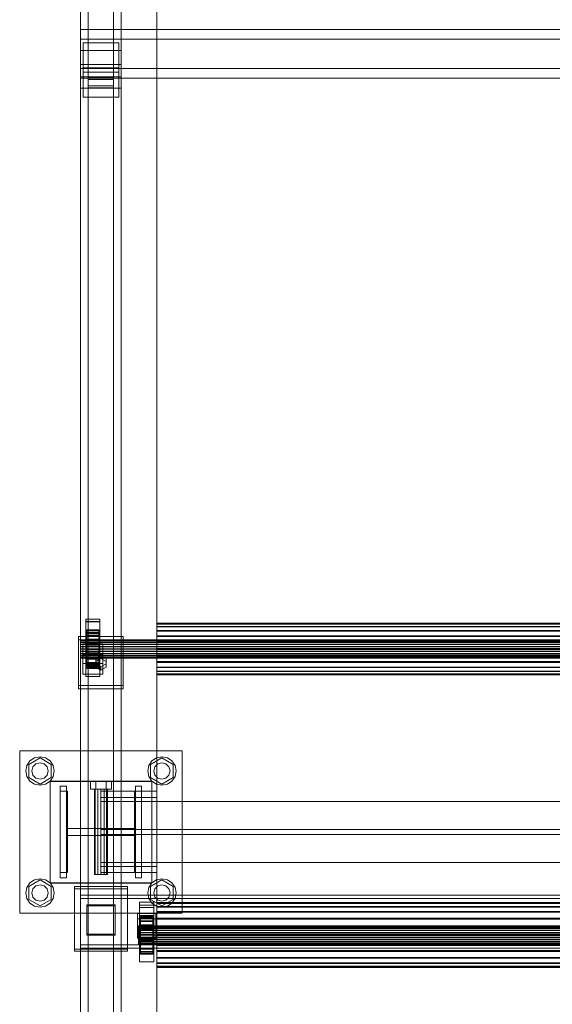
# Model space of a CAD drawing. Header units: millimetres. Extents: x -3490 to 61924, y -72580 to 6847.
# Tile 953 of 1056: x 60526 to 61050, y -14964 to -13995. Entities that reach past the tile are written whole.
import ezdxf

# ---------------------------------------------------------------- set-up
doc = ezdxf.new("R2010")
doc.units = ezdxf.units.MM
doc.layers.add('superior_C08', color=7, linetype='Continuous', lineweight=0)

msp = doc.modelspace()

# ---------------------------------------------------------------- linework, layer by layer
at = {"layer": 'superior_C08'}
for p, q in [((60661.134, -11214.841), (60661.134, -15197.949)), ((60661.134, -15199.327), (60661.134, -11216.219)), ((60586.134, -14025.14), (60586.134, -12871.626)), ((60626.134, -14025.14), (60626.134, -12871.626)), ((60593.634, -14053.794), (60593.634, -12875.473)), ((60593.634, -12881.562), (60593.634, -14059.883)), ((60618.634, -14053.794), (60618.634, -12875.473)), ((60618.634, -14059.883), (60618.634, -12881.562)), ((60586.134, -12885.408), (60586.134, -14038.922)), ((60626.134, -14038.922), (60626.134, -12885.408)), ((60586.134, -14051.326), (60586.134, -12897.812)), ((60626.134, -14051.326), (60626.134, -12897.812)), ((60586.134, -12908.837), (60586.134, -14062.351)), ((60626.134, -14062.351), (60626.134, -12908.837)), ((60661.134, -13962.195), (60661.134, -14904.231)), ((60661.134, -14905.885), (60661.134, -13963.849)), ((60586.134, -14042.987), (60586.134, -14004.537)), ((60586.134, -14004.537), (61536.134, -14004.537)), ((60586.134, -14014.184), (60586.134, -14004.537)), ((61536.134, -14014.184), (60586.134, -14014.184)), ((60586.134, -14014.184), (60586.134, -14052.635)), ((60588.634, -14017.612), (60623.634, -14017.612)), ((60588.634, -14046.45), (60588.634, -14017.612)), ((60588.634, -14042.42), (60588.634, -14017.612)), ((60623.634, -14017.612), (60623.634, -14046.45)), ((60623.634, -14017.612), (60623.634, -14042.42)), ((60626.134, -14025.14), (60586.134, -14025.14)), ((60586.134, -14025.14), (60586.134, -14038.922)), ((60586.134, -15178.654), (60586.134, -14025.14)), ((60626.134, -14038.922), (60626.134, -14025.14)), ((60626.134, -15178.654), (60626.134, -14025.14)), ((60586.134, -14038.922), (60626.134, -14038.922)), ((60586.134, -14038.922), (60586.134, -15192.436)), ((61536.134, -14042.987), (60586.134, -14042.987)), ((60586.134, -14042.987), (60586.134, -14052.635)), ((60588.634, -14042.42), (60588.634, -14071.258)), ((60623.634, -14042.42), (60588.634, -14042.42)), ((60623.634, -14046.45), (60588.634, -14046.45)), ((60588.634, -14046.45), (60588.634, -14071.258)), ((60623.634, -14071.258), (60623.634, -14042.42)), ((60623.634, -14046.45), (60623.634, -14071.258)), ((60626.134, -15192.436), (60626.134, -14038.922)), ((60626.134, -14051.326), (60586.134, -14051.326)), ((60586.134, -14051.326), (60586.134, -14062.351)), ((60586.134, -15204.84), (60586.134, -14051.326)), ((60586.134, -14052.635), (61536.134, -14052.635)), ((60618.634, -14051.637), (60593.634, -14051.637)), ((60593.634, -14051.637), (60593.634, -14062.04)), ((60593.634, -15180.344), (60593.634, -14051.637)), ((60593.634, -14059.883), (60593.634, -14053.794)), ((60593.634, -14053.794), (60618.634, -14053.794)), ((60618.634, -14062.04), (60618.634, -14051.637)), ((60618.634, -15180.344), (60618.634, -14051.637)), ((60618.634, -14053.794), (60618.634, -14059.883)), ((60626.134, -14062.351), (60626.134, -14051.326)), ((60626.134, -15204.84), (60626.134, -14051.326)), ((60586.134, -14062.351), (60626.134, -14062.351)), ((60586.134, -14062.351), (60586.134, -15215.865)), ((60618.634, -14059.883), (60593.634, -14059.883)), ((60593.634, -14062.04), (60618.634, -14062.04)), ((60593.634, -14062.04), (60593.634, -15190.747)), ((60618.634, -15190.747), (60618.634, -14062.04)), ((60626.134, -15215.865), (60626.134, -14062.351)), ((60588.634, -14071.258), (60623.634, -14071.258)), ((60591.134, -14629.133), (60591.134, -14584.915)), ((60591.134, -14584.915), (60605.134, -14584.915)), ((60591.134, -14587.12), (60591.134, -14584.915)), ((60605.134, -14587.12), (60591.134, -14587.12)), ((60591.134, -14587.12), (60591.134, -14631.338)), ((60591.134, -14598.79), (60591.134, -14587.255)), ((60591.134, -14587.255), (60605.134, -14587.255)), ((60591.134, -14598.831), (60591.134, -14587.255)), ((60605.134, -14584.915), (60605.134, -14629.133)), ((60605.134, -14584.915), (60605.134, -14587.12)), ((60605.134, -14631.338), (60605.134, -14587.12)), ((60605.134, -14587.255), (60605.134, -14598.79)), ((60605.134, -14587.255), (60605.134, -14598.831)), ((60661.134, -14589.545), (60661.134, -14588.795)), ((60661.134, -14588.795), (60661.134, -14589.775)), ((61461.134, -14588.795), (60661.134, -14588.795)), ((60605.134, -14598.79), (60591.134, -14598.79)), ((60591.134, -14598.79), (60591.134, -14610.367)), ((60605.134, -14598.831), (60591.134, -14598.831)), ((60591.134, -14598.831), (60591.134, -14610.367)), ((60592.134, -14595.755), (60592.134, -14595.194)), ((60592.134, -14595.194), (60592.134, -14605.192)), ((60604.134, -14595.194), (60592.134, -14595.194)), ((60592.134, -14595.194), (60592.134, -14595.927)), ((60592.134, -14597.573), (60592.134, -14595.755)), ((60592.134, -14595.755), (60592.134, -14605.458)), ((60604.134, -14595.755), (60592.134, -14595.755)), ((60592.134, -14605.539), (60592.134, -14595.927)), ((60592.134, -14595.927), (60592.134, -14597.905)), ((60592.134, -14595.927), (60604.134, -14595.927)), ((60592.134, -14600.523), (60592.134, -14597.573)), ((60592.134, -14597.573), (60592.134, -14606.319)), ((60604.134, -14597.573), (60592.134, -14597.573)), ((60592.134, -14597.905), (60592.134, -14606.476)), ((60604.134, -14597.905), (60592.134, -14597.905)), ((60592.134, -14597.905), (60592.134, -14600.992)), ((60604.134, -14605.192), (60604.134, -14595.194)), ((60604.134, -14595.194), (60604.134, -14595.755)), ((60604.134, -14595.927), (60604.134, -14595.194)), ((60604.134, -14605.458), (60604.134, -14595.755)), ((60604.134, -14595.755), (60604.134, -14597.573)), ((60604.134, -14597.905), (60604.134, -14595.927)), ((60604.134, -14595.927), (60604.134, -14605.539)), ((60604.134, -14606.319), (60604.134, -14597.573)), ((60604.134, -14597.573), (60604.134, -14600.523)), ((60604.134, -14606.476), (60604.134, -14597.905)), ((60604.134, -14600.992), (60604.134, -14597.905)), ((60605.134, -14610.367), (60605.134, -14598.79)), ((60605.134, -14610.367), (60605.134, -14598.831)), ((60661.134, -14591.975), (60661.134, -14589.545)), ((61461.134, -14589.545), (60661.134, -14589.545)), ((60661.134, -14589.775), (60661.134, -14592.419)), ((60661.134, -14589.775), (61461.134, -14589.775)), ((60661.134, -14595.92), (60661.134, -14591.975)), ((61461.134, -14591.975), (60661.134, -14591.975)), ((60661.134, -14592.419), (60661.134, -14596.546)), ((61461.134, -14592.419), (60661.134, -14592.419)), ((60661.134, -14601.109), (60661.134, -14595.92)), ((61461.134, -14595.92), (60661.134, -14595.92)), ((60661.134, -14596.546), (60661.134, -14601.877)), ((61461.134, -14596.546), (60661.134, -14596.546)), ((60584.134, -14649.909), (60584.134, -14601.846)), ((60584.134, -14601.846), (60628.134, -14601.846)), ((60584.134, -14605.154), (60584.134, -14601.846)), ((60628.134, -14605.154), (60584.134, -14605.154)), ((60584.134, -14605.154), (60584.134, -14653.217)), ((60586.134, -14605.458), (60586.134, -14605.192)), ((60586.134, -14605.192), (60586.134, -14605.539)), ((61536.134, -14605.192), (60586.134, -14605.192)), ((60586.134, -14606.319), (60586.134, -14605.458)), ((61536.134, -14605.458), (60586.134, -14605.458)), ((60586.134, -14605.539), (60586.134, -14606.476)), ((60586.134, -14605.539), (61536.134, -14605.539)), ((60586.134, -14607.717), (60586.134, -14606.319)), ((61536.134, -14606.319), (60586.134, -14606.319)), ((60586.134, -14606.476), (60586.134, -14607.939)), ((61536.134, -14606.476), (60586.134, -14606.476)), ((60586.134, -14609.555), (60586.134, -14607.717)), ((61536.134, -14607.717), (60586.134, -14607.717)), ((60586.134, -14607.939), (60586.134, -14609.828)), ((61536.134, -14607.939), (60586.134, -14607.939)), ((60592.134, -14604.405), (60592.134, -14600.523)), ((60592.134, -14600.523), (60592.134, -14607.717)), ((60604.134, -14600.523), (60592.134, -14600.523)), ((60592.134, -14600.992), (60592.134, -14607.939)), ((60604.134, -14600.992), (60592.134, -14600.992)), ((60592.134, -14600.992), (60592.134, -14604.979)), ((60592.134, -14608.954), (60592.134, -14604.405)), ((60592.134, -14604.405), (60592.134, -14609.555)), ((60604.134, -14604.405), (60592.134, -14604.405)), ((60592.134, -14604.979), (60592.134, -14609.828)), ((60604.134, -14604.979), (60592.134, -14604.979)), ((60592.134, -14604.979), (60592.134, -14609.594)), ((60592.134, -14605.192), (60592.134, -14605.458)), ((60592.134, -14605.192), (60604.134, -14605.192)), ((60592.134, -14605.539), (60592.134, -14605.192)), ((60592.134, -14605.458), (60592.134, -14606.319)), ((60592.134, -14605.458), (60604.134, -14605.458)), ((60592.134, -14606.476), (60592.134, -14605.539)), ((60604.134, -14605.539), (60592.134, -14605.539)), ((60592.134, -14606.319), (60592.134, -14607.717)), ((60592.134, -14606.319), (60604.134, -14606.319)), ((60592.134, -14606.476), (60604.134, -14606.476)), ((60592.134, -14607.939), (60592.134, -14606.476)), ((60592.134, -14607.717), (60592.134, -14609.555)), ((60592.134, -14607.717), (60604.134, -14607.717)), ((60592.134, -14607.939), (60604.134, -14607.939)), ((60592.134, -14609.828), (60592.134, -14607.939)), ((60604.134, -14607.717), (60604.134, -14600.523)), ((60604.134, -14600.523), (60604.134, -14604.405)), ((60604.134, -14607.939), (60604.134, -14600.992)), ((60604.134, -14604.979), (60604.134, -14600.992)), ((60604.134, -14609.555), (60604.134, -14604.405)), ((60604.134, -14604.405), (60604.134, -14608.954)), ((60604.134, -14609.828), (60604.134, -14604.979)), ((60604.134, -14609.594), (60604.134, -14604.979)), ((60604.134, -14605.458), (60604.134, -14605.192)), ((60604.134, -14605.192), (60604.134, -14605.539)), ((60604.134, -14606.319), (60604.134, -14605.458)), ((60604.134, -14605.539), (60604.134, -14606.476)), ((60604.134, -14607.717), (60604.134, -14606.319)), ((60604.134, -14606.476), (60604.134, -14607.939)), ((60604.134, -14609.555), (60604.134, -14607.717)), ((60604.134, -14607.939), (60604.134, -14609.828)), ((60628.134, -14601.846), (60628.134, -14649.909)), ((60628.134, -14601.846), (60628.134, -14605.154)), ((60628.134, -14653.217), (60628.134, -14605.154)), ((60661.134, -14607.19), (60661.134, -14601.109)), ((61461.134, -14601.109), (60661.134, -14601.109)), ((60661.134, -14601.877), (60661.134, -14608.046)), ((61461.134, -14601.877), (60661.134, -14601.877)), ((60661.134, -14613.748), (60661.134, -14607.19)), ((61461.134, -14607.19), (60661.134, -14607.19)), ((60661.134, -14608.046), (60661.134, -14614.634)), ((61461.134, -14608.046), (60661.134, -14608.046)), ((60586.134, -14611.71), (60586.134, -14609.555)), ((61536.134, -14609.555), (60586.134, -14609.555)), ((60586.134, -14609.828), (60586.134, -14612.014)), ((61536.134, -14609.828), (60586.134, -14609.828)), ((60586.134, -14614.034), (60586.134, -14611.71)), ((61536.134, -14611.71), (60586.134, -14611.71)), ((60586.134, -14612.014), (60586.134, -14614.348)), ((61536.134, -14612.014), (60586.134, -14612.014)), ((60586.134, -14616.368), (60586.134, -14614.034)), ((61536.134, -14614.034), (60586.134, -14614.034)), ((60586.134, -14614.348), (60586.134, -14616.672)), ((61536.134, -14614.348), (60586.134, -14614.348)), ((60586.134, -14618.554), (60586.134, -14616.368)), ((61536.134, -14616.368), (60586.134, -14616.368)), ((60586.134, -14616.672), (60586.134, -14618.826)), ((61536.134, -14616.672), (60586.134, -14616.672)), ((60588.134, -14628.489), (60588.134, -14609.264)), ((60588.134, -14609.264), (60608.134, -14609.264)), ((60588.134, -14619.573), (60588.134, -14609.264)), ((60591.134, -14610.367), (60605.134, -14610.367)), ((60591.134, -14629.55), (60591.134, -14618.015)), ((60591.134, -14618.015), (60605.134, -14618.015)), ((60591.134, -14629.592), (60591.134, -14618.015)), ((60592.134, -14613.859), (60592.134, -14608.954)), ((60592.134, -14608.954), (60592.134, -14611.71)), ((60604.134, -14608.954), (60592.134, -14608.954)), ((60592.134, -14609.555), (60592.134, -14611.71)), ((60592.134, -14609.555), (60604.134, -14609.555)), ((60592.134, -14609.594), (60592.134, -14612.014)), ((60604.134, -14609.594), (60592.134, -14609.594)), ((60592.134, -14609.594), (60592.134, -14614.522)), ((60592.134, -14609.828), (60604.134, -14609.828)), ((60592.134, -14612.014), (60592.134, -14609.828)), ((60592.134, -14611.71), (60592.134, -14614.034)), ((60592.134, -14611.71), (60604.134, -14611.71)), ((60592.134, -14612.014), (60604.134, -14612.014)), ((60592.134, -14614.348), (60592.134, -14612.014)), ((60592.134, -14618.787), (60592.134, -14613.859)), ((60592.134, -14613.859), (60592.134, -14614.034)), ((60604.134, -14613.859), (60592.134, -14613.859)), ((60592.134, -14614.034), (60592.134, -14616.368)), ((60592.134, -14614.034), (60604.134, -14614.034)), ((60592.134, -14614.522), (60592.134, -14614.348)), ((60592.134, -14614.348), (60604.134, -14614.348)), ((60592.134, -14616.672), (60592.134, -14614.348)), ((60604.134, -14614.522), (60592.134, -14614.522)), ((60592.134, -14614.522), (60592.134, -14619.428)), ((60592.134, -14618.787), (60592.134, -14616.368)), ((60592.134, -14616.368), (60592.134, -14618.554)), ((60592.134, -14616.368), (60604.134, -14616.368)), ((60592.134, -14619.428), (60592.134, -14616.672)), ((60592.134, -14616.672), (60604.134, -14616.672)), ((60592.134, -14618.826), (60592.134, -14616.672)), ((60604.134, -14611.71), (60604.134, -14608.954)), ((60604.134, -14608.954), (60604.134, -14613.859)), ((60604.134, -14611.71), (60604.134, -14609.555)), ((60604.134, -14612.014), (60604.134, -14609.594)), ((60604.134, -14614.522), (60604.134, -14609.594)), ((60604.134, -14609.828), (60604.134, -14612.014)), ((60604.134, -14614.034), (60604.134, -14611.71)), ((60604.134, -14612.014), (60604.134, -14614.348)), ((60604.134, -14614.034), (60604.134, -14613.859)), ((60604.134, -14613.859), (60604.134, -14618.787)), ((60604.134, -14616.368), (60604.134, -14614.034)), ((60604.134, -14614.348), (60604.134, -14614.522)), ((60604.134, -14614.348), (60604.134, -14616.672)), ((60604.134, -14619.428), (60604.134, -14614.522)), ((60604.134, -14618.554), (60604.134, -14616.368)), ((60604.134, -14616.368), (60604.134, -14618.787)), ((60604.134, -14616.672), (60604.134, -14619.428)), ((60604.134, -14616.672), (60604.134, -14618.826)), ((60605.134, -14618.015), (60605.134, -14629.55)), ((60605.134, -14618.015), (60605.134, -14629.592)), ((60608.134, -14609.264), (60608.134, -14628.489)), ((60608.134, -14609.264), (60608.134, -14619.573)), ((60661.134, -14620.336), (60661.134, -14613.748)), ((61461.134, -14613.748), (60661.134, -14613.748)), ((60661.134, -14614.634), (60661.134, -14621.192)), ((61461.134, -14614.634), (60661.134, -14614.634)), ((60586.134, -14620.443), (60586.134, -14618.554)), ((61536.134, -14618.554), (60586.134, -14618.554)), ((60586.134, -14618.826), (60586.134, -14620.665)), ((61536.134, -14618.826), (60586.134, -14618.826)), ((60586.134, -14621.905), (60586.134, -14620.443)), ((61536.134, -14620.443), (60586.134, -14620.443)), ((60586.134, -14620.665), (60586.134, -14622.062)), ((61536.134, -14620.665), (60586.134, -14620.665)), ((60586.134, -14622.842), (60586.134, -14621.905)), ((61536.134, -14621.905), (60586.134, -14621.905)), ((60586.134, -14622.062), (60586.134, -14622.923)), ((61536.134, -14622.062), (60586.134, -14622.062)), ((60586.134, -14623.189), (60586.134, -14622.842)), ((61536.134, -14622.842), (60586.134, -14622.842)), ((60586.134, -14622.923), (60586.134, -14623.189)), ((61536.134, -14622.923), (60586.134, -14622.923)), ((61536.134, -14623.189), (60586.134, -14623.189)), ((60608.134, -14619.573), (60588.134, -14619.573)), ((60588.134, -14619.573), (60588.134, -14638.798)), ((60592.134, -14623.402), (60592.134, -14618.554)), ((60592.134, -14618.554), (60592.134, -14620.443)), ((60592.134, -14618.554), (60604.134, -14618.554)), ((60592.134, -14623.402), (60592.134, -14618.787)), ((60604.134, -14618.787), (60592.134, -14618.787)), ((60592.134, -14623.977), (60592.134, -14618.826)), ((60592.134, -14618.826), (60604.134, -14618.826)), ((60592.134, -14620.665), (60592.134, -14618.826)), ((60604.134, -14619.428), (60592.134, -14619.428)), ((60592.134, -14619.428), (60592.134, -14623.977)), ((60592.134, -14627.389), (60592.134, -14620.443)), ((60592.134, -14620.443), (60592.134, -14621.905)), ((60592.134, -14620.443), (60604.134, -14620.443)), ((60592.134, -14627.858), (60592.134, -14620.665)), ((60592.134, -14620.665), (60604.134, -14620.665)), ((60592.134, -14622.062), (60592.134, -14620.665)), ((60592.134, -14630.477), (60592.134, -14621.905)), ((60592.134, -14621.905), (60592.134, -14622.842)), ((60592.134, -14621.905), (60604.134, -14621.905)), ((60592.134, -14630.809), (60592.134, -14622.062)), ((60592.134, -14622.062), (60604.134, -14622.062)), ((60592.134, -14622.923), (60592.134, -14622.062)), ((60592.134, -14632.455), (60592.134, -14622.842)), ((60592.134, -14622.842), (60592.134, -14623.189)), ((60592.134, -14622.842), (60604.134, -14622.842)), ((60592.134, -14632.626), (60592.134, -14622.923)), ((60592.134, -14622.923), (60604.134, -14622.923)), ((60592.134, -14623.189), (60592.134, -14622.923)), ((60592.134, -14633.188), (60592.134, -14623.189)), ((60592.134, -14623.189), (60604.134, -14623.189)), ((60592.134, -14627.389), (60592.134, -14623.402)), ((60604.134, -14623.402), (60592.134, -14623.402)), ((60604.134, -14623.977), (60592.134, -14623.977)), ((60592.134, -14623.977), (60592.134, -14627.858)), ((60592.134, -14630.477), (60592.134, -14627.389)), ((60604.134, -14627.389), (60592.134, -14627.389)), ((60604.134, -14627.858), (60592.134, -14627.858)), ((60592.134, -14627.858), (60592.134, -14630.809)), ((60606.134, -14620.11), (60600.938, -14622.994)), ((60600.938, -14622.994), (60600.938, -14628.762)), ((60600.938, -14622.994), (60600.938, -14626.302)), ((60600.938, -14626.302), (60606.134, -14623.418)), ((60600.938, -14632.069), (60600.938, -14626.302)), ((60604.134, -14620.443), (60604.134, -14618.554)), ((60604.134, -14618.554), (60604.134, -14623.402)), ((60604.134, -14618.787), (60604.134, -14623.402)), ((60604.134, -14618.826), (60604.134, -14623.977)), ((60604.134, -14618.826), (60604.134, -14620.665)), ((60604.134, -14623.977), (60604.134, -14619.428)), ((60604.134, -14621.905), (60604.134, -14620.443)), ((60604.134, -14620.443), (60604.134, -14627.389)), ((60604.134, -14620.665), (60604.134, -14627.858)), ((60604.134, -14620.665), (60604.134, -14622.062)), ((60604.134, -14622.842), (60604.134, -14621.905)), ((60604.134, -14621.905), (60604.134, -14630.477)), ((60604.134, -14622.062), (60604.134, -14630.809)), ((60604.134, -14622.062), (60604.134, -14622.923)), ((60604.134, -14623.189), (60604.134, -14622.842)), ((60604.134, -14622.842), (60604.134, -14632.455)), ((60604.134, -14622.923), (60604.134, -14632.626)), ((60604.134, -14622.923), (60604.134, -14623.189)), ((60604.134, -14623.189), (60604.134, -14633.188)), ((60604.134, -14623.402), (60604.134, -14627.389)), ((60604.134, -14627.858), (60604.134, -14623.977)), ((60604.134, -14627.389), (60604.134, -14630.477)), ((60604.134, -14630.809), (60604.134, -14627.858)), ((60611.33, -14622.994), (60606.134, -14620.11)), ((60606.134, -14620.11), (60606.134, -14623.418)), ((60606.134, -14623.418), (60611.33, -14626.302)), ((60608.134, -14638.798), (60608.134, -14619.573)), ((60611.33, -14628.762), (60611.33, -14622.994)), ((60611.33, -14622.994), (60611.33, -14626.302)), ((60611.33, -14626.302), (60611.33, -14632.069)), ((60661.134, -14626.505), (60661.134, -14620.336)), ((61461.134, -14620.336), (60661.134, -14620.336)), ((60661.134, -14621.192), (60661.134, -14627.273)), ((61461.134, -14621.192), (60661.134, -14621.192)), ((60661.134, -14631.835), (60661.134, -14626.505)), ((61461.134, -14626.505), (60661.134, -14626.505)), ((60661.134, -14627.273), (60661.134, -14632.462)), ((61461.134, -14627.273), (60661.134, -14627.273)), ((60608.134, -14628.489), (60588.134, -14628.489)), ((60588.134, -14628.489), (60588.134, -14638.798)), ((60605.134, -14629.133), (60591.134, -14629.133)), ((60591.134, -14629.133), (60591.134, -14631.338)), ((60605.134, -14629.55), (60591.134, -14629.55)), ((60591.134, -14629.55), (60591.134, -14641.127)), ((60605.134, -14629.592), (60591.134, -14629.592)), ((60591.134, -14629.592), (60591.134, -14641.127)), ((60591.134, -14631.338), (60605.134, -14631.338)), ((60592.134, -14632.455), (60592.134, -14630.477)), ((60604.134, -14630.477), (60592.134, -14630.477)), ((60604.134, -14630.809), (60592.134, -14630.809)), ((60592.134, -14630.809), (60592.134, -14632.626)), ((60592.134, -14633.188), (60592.134, -14632.455)), ((60604.134, -14632.455), (60592.134, -14632.455)), ((60604.134, -14632.626), (60592.134, -14632.626)), ((60592.134, -14632.626), (60592.134, -14633.188)), ((60604.134, -14633.188), (60592.134, -14633.188)), ((60600.938, -14628.762), (60606.134, -14631.645)), ((60600.938, -14628.762), (60600.938, -14632.069)), ((60606.134, -14634.953), (60600.938, -14632.069)), ((60604.134, -14630.477), (60604.134, -14632.455)), ((60604.134, -14632.626), (60604.134, -14630.809)), ((60604.134, -14632.455), (60604.134, -14633.188)), ((60604.134, -14633.188), (60604.134, -14632.626)), ((60605.134, -14631.338), (60605.134, -14629.133)), ((60605.134, -14641.127), (60605.134, -14629.55)), ((60605.134, -14641.127), (60605.134, -14629.592)), ((60606.134, -14631.645), (60611.33, -14628.762)), ((60606.134, -14634.953), (60606.134, -14631.645)), ((60611.33, -14632.069), (60606.134, -14634.953)), ((60608.134, -14638.798), (60608.134, -14628.489)), ((60611.33, -14628.762), (60611.33, -14632.069)), ((60661.134, -14635.963), (60661.134, -14631.835)), ((61461.134, -14631.835), (60661.134, -14631.835)), ((60661.134, -14632.462), (60661.134, -14636.406)), ((61461.134, -14632.462), (60661.134, -14632.462)), ((60661.134, -14638.607), (60661.134, -14635.963)), ((61461.134, -14635.963), (60661.134, -14635.963)), ((60661.134, -14636.406), (60661.134, -14638.836)), ((61461.134, -14636.406), (60661.134, -14636.406)), ((60588.134, -14638.798), (60608.134, -14638.798)), ((60591.134, -14641.127), (60605.134, -14641.127)), ((60661.134, -14639.587), (60661.134, -14638.607)), ((61461.134, -14638.607), (60661.134, -14638.607)), ((60661.134, -14638.836), (60661.134, -14639.587)), ((61461.134, -14638.836), (60661.134, -14638.836)), ((61461.134, -14639.587), (60661.134, -14639.587)), ((60628.134, -14649.909), (60584.134, -14649.909)), ((60584.134, -14649.909), (60584.134, -14653.217)), ((60584.134, -14653.217), (60628.134, -14653.217)), ((60628.134, -14653.217), (60628.134, -14649.909)), ((60526.134, -14874.15), (60526.134, -14714.15)), ((60526.134, -14714.15), (60686.134, -14714.15)), ((60686.134, -14714.15), (60686.134, -14874.15)), ((60533.2, -14728.792), (60536.234, -14724.25)), ((60535.049, -14727.75), (60546.134, -14721.35)), ((60536.234, -14724.25), (60540.776, -14721.215)), ((60540.776, -14721.215), (60546.134, -14720.15)), ((60546.134, -14720.15), (60551.491, -14721.215)), ((60546.134, -14721.35), (60557.219, -14727.75)), ((60551.491, -14721.215), (60556.033, -14724.25)), ((60556.033, -14724.25), (60559.068, -14728.792)), ((60653.2, -14728.792), (60656.234, -14724.25)), ((60655.049, -14727.75), (60666.134, -14721.35)), ((60656.234, -14724.25), (60660.776, -14721.215)), ((60660.776, -14721.215), (60666.134, -14720.15)), ((60666.134, -14720.15), (60671.491, -14721.215)), ((60666.134, -14721.35), (60677.219, -14727.75)), ((60671.491, -14721.215), (60676.033, -14724.25)), ((60676.033, -14724.25), (60679.068, -14728.792)), ((60532.134, -14734.15), (60533.2, -14728.792)), ((60533.2, -14739.507), (60532.134, -14734.15)), ((60535.049, -14740.55), (60535.049, -14727.75)), ((60538.134, -14734.15), (60539.206, -14730.15)), ((60539.206, -14738.15), (60538.134, -14734.15)), ((60539.206, -14730.15), (60542.134, -14727.222)), ((60542.134, -14727.222), (60546.134, -14726.15)), ((60546.134, -14726.15), (60550.134, -14727.222)), ((60550.134, -14727.222), (60553.062, -14730.15)), ((60553.062, -14730.15), (60554.134, -14734.15)), ((60554.134, -14734.15), (60553.062, -14738.15)), ((60557.219, -14727.75), (60557.219, -14740.55)), ((60559.068, -14728.792), (60560.134, -14734.15)), ((60560.134, -14734.15), (60559.068, -14739.507)), ((60652.134, -14734.15), (60653.2, -14728.792)), ((60653.2, -14739.507), (60652.134, -14734.15)), ((60655.049, -14740.55), (60655.049, -14727.75)), ((60658.134, -14734.15), (60659.206, -14730.15)), ((60659.206, -14738.15), (60658.134, -14734.15)), ((60659.206, -14730.15), (60662.134, -14727.222)), ((60662.134, -14727.222), (60666.134, -14726.15)), ((60666.134, -14726.15), (60670.134, -14727.222)), ((60670.134, -14727.222), (60673.062, -14730.15)), ((60673.062, -14730.15), (60674.134, -14734.15)), ((60674.134, -14734.15), (60673.062, -14738.15)), ((60677.219, -14727.75), (60677.219, -14740.55)), ((60679.068, -14728.792), (60680.134, -14734.15)), ((60680.134, -14734.15), (60679.068, -14739.507)), ((60536.234, -14744.049), (60533.2, -14739.507)), ((60546.134, -14746.95), (60535.049, -14740.55)), ((60540.776, -14747.084), (60536.234, -14744.049)), ((60542.134, -14741.078), (60539.206, -14738.15)), ((60546.134, -14742.15), (60542.134, -14741.078)), ((60557.219, -14740.55), (60546.134, -14746.95)), ((60550.134, -14741.078), (60546.134, -14742.15)), ((60553.062, -14738.15), (60550.134, -14741.078)), ((60556.033, -14744.049), (60551.491, -14747.084)), ((60559.068, -14739.507), (60556.033, -14744.049)), ((60556.134, -14844.15), (60556.134, -14744.15)), ((60556.134, -14744.15), (60656.134, -14744.15)), ((60595.734, -14744.15), (60600.934, -14744.15)), ((60595.734, -14744.15), (60595.734, -14752.15)), ((60600.934, -14744.15), (60611.334, -14744.15)), ((60600.934, -14752.15), (60600.934, -14744.15)), ((60611.334, -14744.15), (60616.534, -14744.15)), ((60611.334, -14752.15), (60611.334, -14744.15)), ((60616.534, -14752.15), (60616.534, -14744.15)), ((60656.234, -14744.049), (60653.2, -14739.507)), ((60666.134, -14746.95), (60655.049, -14740.55)), ((60656.134, -14744.15), (60656.134, -14844.15)), ((60660.776, -14747.084), (60656.234, -14744.049)), ((60662.134, -14741.078), (60659.206, -14738.15)), ((60666.134, -14742.15), (60662.134, -14741.078)), ((60677.219, -14740.55), (60666.134, -14746.95)), ((60670.134, -14741.078), (60666.134, -14742.15)), ((60673.062, -14738.15), (60670.134, -14741.078)), ((60676.033, -14744.049), (60671.491, -14747.084)), ((60679.068, -14739.507), (60676.033, -14744.049)), ((60546.134, -14748.15), (60540.776, -14747.084)), ((60551.491, -14747.084), (60546.134, -14748.15)), ((60556.134, -14844.425), (60556.134, -14744.425)), ((60556.134, -14744.425), (60656.134, -14744.425)), ((60566.134, -14839.15), (60566.134, -14749.15)), ((60572.134, -14749.15), (60566.134, -14749.15)), ((60572.134, -14839.15), (60572.134, -14749.15)), ((60600.934, -14752.15), (60595.734, -14752.15)), ((60599.734, -14752.15), (60600.591, -14752.15)), ((60599.734, -14752.15), (60599.734, -14836.15)), ((60600.591, -14752.15), (60602.934, -14752.15)), ((60600.591, -14836.15), (60600.591, -14752.15)), ((60600.934, -14752.15), (60611.334, -14752.15)), ((60602.934, -14752.15), (60606.134, -14752.15)), ((60602.934, -14836.15), (60602.934, -14752.15)), ((60606.134, -14752.15), (60609.334, -14752.15)), ((60606.134, -14836.15), (60606.134, -14752.15)), ((60609.334, -14752.15), (60611.676, -14752.15)), ((60609.334, -14836.15), (60609.334, -14752.15)), ((60611.334, -14752.15), (60616.534, -14752.15)), ((60611.676, -14752.15), (60612.534, -14752.15)), ((60611.676, -14836.15), (60611.676, -14752.15)), ((60612.534, -14836.15), (60612.534, -14752.15)), ((60640.134, -14839.15), (60640.134, -14749.15)), ((60646.134, -14749.15), (60640.134, -14749.15)), ((60646.134, -14839.15), (60646.134, -14749.15)), ((60656.134, -14744.425), (60656.134, -14844.425)), ((60666.134, -14748.15), (60660.776, -14747.084)), ((60671.491, -14747.084), (60666.134, -14748.15)), ((60566.134, -14834.15), (60566.134, -14754.15)), ((60566.134, -14754.15), (60573.134, -14754.15)), ((60573.134, -14754.15), (60573.134, -14834.15)), ((60606.134, -14754.15), (60661.134, -14754.15)), ((60606.134, -14760.15), (60606.134, -14754.15)), ((60606.134, -14760.15), (60661.134, -14760.15)), ((60639.134, -14834.15), (60639.134, -14754.15)), ((60639.134, -14754.15), (60646.134, -14754.15)), ((60646.134, -14754.15), (60646.134, -14834.15)), ((60661.134, -14760.15), (60661.134, -14754.15)), ((60606.134, -14764.15), (60606.134, -14824.15)), ((61516.134, -14764.15), (60606.134, -14764.15)), ((60573.134, -14797.65), (60573.134, -14790.65)), ((60573.134, -14790.65), (60639.134, -14790.65)), ((60606.134, -14791.65), (60606.134, -14796.65)), ((61516.134, -14791.65), (60606.134, -14791.65)), ((60639.134, -14790.65), (60639.134, -14797.65)), ((60639.134, -14797.65), (60573.134, -14797.65)), ((60606.134, -14796.65), (61516.134, -14796.65)), ((60606.134, -14824.15), (61516.134, -14824.15)), ((60606.134, -14828.15), (60661.134, -14828.15)), ((60606.134, -14834.15), (60606.134, -14828.15)), ((60661.134, -14834.15), (60661.134, -14828.15)), ((60536.234, -14844.25), (60540.776, -14841.215)), ((60540.776, -14841.215), (60546.134, -14840.15)), ((60546.134, -14840.15), (60551.491, -14841.215)), ((60551.491, -14841.215), (60556.033, -14844.25)), ((60573.134, -14834.15), (60566.134, -14834.15)), ((60572.134, -14839.15), (60566.134, -14839.15)), ((60600.591, -14836.15), (60599.734, -14836.15)), ((60600.591, -14836.15), (60602.934, -14836.15)), ((60602.934, -14836.15), (60606.134, -14836.15)), ((60606.134, -14834.15), (60661.134, -14834.15)), ((60606.134, -14836.15), (60609.334, -14836.15)), ((60609.334, -14836.15), (60611.676, -14836.15)), ((60611.676, -14836.15), (60612.534, -14836.15)), ((60646.134, -14834.15), (60639.134, -14834.15)), ((60646.134, -14839.15), (60640.134, -14839.15)), ((60656.234, -14844.25), (60660.776, -14841.215)), ((60660.776, -14841.215), (60666.134, -14840.15)), ((60666.134, -14840.15), (60671.491, -14841.215)), ((60671.491, -14841.215), (60676.033, -14844.25)), ((60532.134, -14854.15), (60533.2, -14848.792)), ((60533.2, -14848.792), (60536.234, -14844.25)), ((60535.049, -14847.75), (60546.134, -14841.35)), ((60535.049, -14860.55), (60535.049, -14847.75)), ((60538.134, -14854.15), (60539.206, -14850.15)), ((60539.206, -14850.15), (60542.134, -14847.222)), ((60542.134, -14847.222), (60546.134, -14846.15)), ((60546.134, -14841.35), (60557.219, -14847.75)), ((60546.134, -14846.15), (60550.134, -14847.222)), ((60550.134, -14847.222), (60553.062, -14850.15)), ((60553.062, -14850.15), (60554.134, -14854.15)), ((60556.033, -14844.25), (60559.068, -14848.792)), ((60656.134, -14844.15), (60556.134, -14844.15)), ((60656.134, -14844.425), (60556.134, -14844.425)), ((60557.219, -14847.75), (60557.219, -14860.55)), ((60559.068, -14848.792), (60560.134, -14854.15)), ((60580.134, -14909.357), (60580.134, -14847.837)), ((60580.134, -14847.837), (60632.134, -14847.837)), ((60580.134, -14850.042), (60580.134, -14847.837)), ((60632.134, -14850.042), (60580.134, -14850.042)), ((60580.134, -14850.042), (60580.134, -14911.562)), ((60632.134, -14847.837), (60632.134, -14909.357)), ((60632.134, -14847.837), (60632.134, -14850.042)), ((60632.134, -14911.562), (60632.134, -14850.042)), ((60652.134, -14854.15), (60653.2, -14848.792)), ((60653.2, -14848.792), (60656.234, -14844.25)), ((60655.049, -14847.75), (60666.134, -14841.35)), ((60655.049, -14860.55), (60655.049, -14847.75)), ((60658.134, -14854.15), (60659.206, -14850.15)), ((60659.206, -14850.15), (60662.134, -14847.222)), ((60662.134, -14847.222), (60666.134, -14846.15)), ((60666.134, -14841.35), (60677.219, -14847.75)), ((60666.134, -14846.15), (60670.134, -14847.222)), ((60670.134, -14847.222), (60673.062, -14850.15)), ((60673.062, -14850.15), (60674.134, -14854.15)), ((60676.033, -14844.25), (60679.068, -14848.792)), ((60677.219, -14847.75), (60677.219, -14860.55)), ((60679.068, -14848.792), (60680.134, -14854.15)), ((60533.2, -14859.507), (60532.134, -14854.15)), ((60536.234, -14864.049), (60533.2, -14859.507)), ((60546.134, -14866.95), (60535.049, -14860.55)), ((60539.206, -14858.15), (60538.134, -14854.15)), ((60542.134, -14861.078), (60539.206, -14858.15)), ((60557.219, -14860.55), (60546.134, -14866.95)), ((60553.062, -14858.15), (60550.134, -14861.078)), ((60554.134, -14854.15), (60553.062, -14858.15)), ((60559.068, -14859.507), (60556.033, -14864.049)), ((60560.134, -14854.15), (60559.068, -14859.507)), ((60586.134, -14905.218), (60586.134, -14856.386)), ((60586.134, -14856.386), (61536.134, -14856.386)), ((60586.134, -14859.694), (60586.134, -14856.386)), ((61536.134, -14859.694), (60586.134, -14859.694)), ((60586.134, -14859.694), (60586.134, -14908.526)), ((60653.2, -14859.507), (60652.134, -14854.15)), ((60656.234, -14864.049), (60653.2, -14859.507)), ((60666.134, -14866.95), (60655.049, -14860.55)), ((60659.206, -14858.15), (60658.134, -14854.15)), ((60662.134, -14861.078), (60659.206, -14858.15)), ((60677.219, -14860.55), (60666.134, -14866.95)), ((60673.062, -14858.15), (60670.134, -14861.078)), ((60674.134, -14854.15), (60673.062, -14858.15)), ((60679.068, -14859.507), (60676.033, -14864.049)), ((60680.134, -14854.15), (60679.068, -14859.507)), ((60540.776, -14867.084), (60536.234, -14864.049)), ((60546.134, -14868.15), (60540.776, -14867.084)), ((60546.134, -14862.15), (60542.134, -14861.078)), ((60550.134, -14861.078), (60546.134, -14862.15)), ((60551.491, -14867.084), (60546.134, -14868.15)), ((60556.033, -14864.049), (60551.491, -14867.084)), ((60592.134, -14894.67), (60592.134, -14865.832)), ((60592.134, -14865.832), (60620.134, -14865.832)), ((60592.134, -14866.934), (60592.134, -14865.832)), ((60620.134, -14866.934), (60592.134, -14866.934)), ((60592.134, -14866.934), (60592.134, -14895.772)), ((60620.134, -14865.832), (60620.134, -14894.67)), ((60620.134, -14865.832), (60620.134, -14866.934)), ((60620.134, -14895.772), (60620.134, -14866.934)), ((60644.134, -14909.385), (60644.134, -14863.244)), ((60644.134, -14863.244), (60658.134, -14863.244)), ((60644.134, -14866.001), (60644.134, -14863.244)), ((60658.134, -14866.001), (60644.134, -14866.001)), ((60644.134, -14866.001), (60644.134, -14912.141)), ((60644.134, -14877.946), (60644.134, -14868.333)), ((60644.134, -14868.333), (60658.134, -14868.333)), ((60644.134, -14881.564), (60644.134, -14868.333)), ((60660.776, -14867.084), (60656.234, -14864.049)), ((60658.134, -14863.244), (60658.134, -14909.385)), ((60658.134, -14863.244), (60658.134, -14866.001)), ((60658.134, -14912.141), (60658.134, -14866.001)), ((60658.134, -14868.333), (60658.134, -14877.946)), ((60658.134, -14868.333), (60658.134, -14881.564)), ((60666.134, -14868.15), (60660.776, -14867.084)), ((60661.134, -14864.361), (60661.134, -14863.416)), ((60661.134, -14863.416), (60661.134, -14864.65)), ((61461.134, -14863.416), (60661.134, -14863.416)), ((60661.134, -14867.423), (60661.134, -14864.361)), ((61461.134, -14864.361), (60661.134, -14864.361)), ((60661.134, -14864.65), (60661.134, -14867.981)), ((60661.134, -14864.65), (61461.134, -14864.65)), ((60661.134, -14872.392), (60661.134, -14867.423)), ((61461.134, -14867.423), (60661.134, -14867.423)), ((60661.134, -14867.981), (60661.134, -14873.182)), ((61461.134, -14867.981), (60661.134, -14867.981)), ((60666.134, -14862.15), (60662.134, -14861.078)), ((60670.134, -14861.078), (60666.134, -14862.15)), ((60671.491, -14867.084), (60666.134, -14868.15)), ((60676.033, -14864.049), (60671.491, -14867.084)), ((60686.134, -14874.15), (60526.134, -14874.15)), ((60642.134, -14874.221), (60660.134, -14874.221)), ((60642.134, -14893.447), (60642.134, -14874.221)), ((60642.134, -14879.459), (60642.134, -14874.221)), ((60642.134, -14879.459), (60642.134, -14898.684)), ((60660.134, -14879.459), (60642.134, -14879.459)), ((60658.134, -14877.946), (60644.134, -14877.946)), ((60644.134, -14877.946), (60644.134, -14891.177)), ((60645.134, -14876.975), (60645.134, -14876.414)), ((60645.134, -14876.414), (60645.134, -14886.412)), ((60657.134, -14876.414), (60645.134, -14876.414)), ((60645.134, -14876.414), (60645.134, -14877.147)), ((60645.134, -14878.793), (60645.134, -14876.975)), ((60645.134, -14876.975), (60645.134, -14886.678)), ((60657.134, -14876.975), (60645.134, -14876.975)), ((60645.134, -14886.759), (60645.134, -14877.147)), ((60645.134, -14877.147), (60645.134, -14879.125)), ((60645.134, -14877.147), (60657.134, -14877.147)), ((60645.134, -14881.743), (60645.134, -14878.793)), ((60645.134, -14878.793), (60645.134, -14887.539)), ((60657.134, -14878.793), (60645.134, -14878.793)), ((60645.134, -14879.125), (60645.134, -14887.696)), ((60657.134, -14879.125), (60645.134, -14879.125)), ((60645.134, -14879.125), (60645.134, -14882.212)), ((60657.134, -14886.412), (60657.134, -14876.414)), ((60657.134, -14876.414), (60657.134, -14876.975)), ((60657.134, -14877.147), (60657.134, -14876.414)), ((60657.134, -14886.678), (60657.134, -14876.975)), ((60657.134, -14876.975), (60657.134, -14878.793)), ((60657.134, -14879.125), (60657.134, -14877.147)), ((60657.134, -14877.147), (60657.134, -14886.759)), ((60657.134, -14887.539), (60657.134, -14878.793)), ((60657.134, -14878.793), (60657.134, -14881.743)), ((60657.134, -14887.696), (60657.134, -14879.125)), ((60657.134, -14882.212), (60657.134, -14879.125)), ((60658.134, -14891.177), (60658.134, -14877.946)), ((60660.134, -14874.221), (60660.134, -14893.447)), ((60660.134, -14874.221), (60660.134, -14879.459)), ((60660.134, -14898.684), (60660.134, -14879.459)), ((60661.134, -14878.93), (60661.134, -14872.392)), ((61461.134, -14872.392), (60661.134, -14872.392)), ((60661.134, -14873.182), (60661.134, -14879.897)), ((61461.134, -14873.182), (60661.134, -14873.182)), ((60661.134, -14886.59), (60661.134, -14878.93)), ((61461.134, -14878.93), (60661.134, -14878.93)), ((60661.134, -14879.897), (60661.134, -14887.669)), ((61461.134, -14879.897), (60661.134, -14879.897)), ((60643.134, -14886.678), (60643.134, -14886.412)), ((60643.134, -14886.412), (60643.134, -14886.759)), ((61479.134, -14886.412), (60643.134, -14886.412)), ((60643.134, -14887.539), (60643.134, -14886.678)), ((61479.134, -14886.678), (60643.134, -14886.678)), ((60643.134, -14886.759), (60643.134, -14887.696)), ((60643.134, -14886.759), (61479.134, -14886.759)), ((60643.134, -14888.937), (60643.134, -14887.539)), ((61479.134, -14887.539), (60643.134, -14887.539)), ((60643.134, -14887.696), (60643.134, -14889.159)), ((61479.134, -14887.696), (60643.134, -14887.696)), ((60643.134, -14890.775), (60643.134, -14888.937)), ((61479.134, -14888.937), (60643.134, -14888.937)), ((60643.134, -14889.159), (60643.134, -14891.048)), ((61479.134, -14889.159), (60643.134, -14889.159)), ((60658.134, -14881.564), (60644.134, -14881.564)), ((60644.134, -14881.564), (60644.134, -14891.177)), ((60645.134, -14885.625), (60645.134, -14881.743)), ((60645.134, -14881.743), (60645.134, -14888.937)), ((60657.134, -14881.743), (60645.134, -14881.743)), ((60645.134, -14882.212), (60645.134, -14889.159)), ((60657.134, -14882.212), (60645.134, -14882.212)), ((60645.134, -14882.212), (60645.134, -14886.199)), ((60645.134, -14890.174), (60645.134, -14885.625)), ((60645.134, -14885.625), (60645.134, -14890.775)), ((60657.134, -14885.625), (60645.134, -14885.625)), ((60645.134, -14886.199), (60645.134, -14891.048)), ((60657.134, -14886.199), (60645.134, -14886.199)), ((60645.134, -14886.199), (60645.134, -14890.814)), ((60645.134, -14886.412), (60645.134, -14886.678)), ((60645.134, -14886.412), (60657.134, -14886.412)), ((60645.134, -14886.759), (60645.134, -14886.412)), ((60645.134, -14886.678), (60645.134, -14887.539)), ((60645.134, -14886.678), (60657.134, -14886.678)), ((60645.134, -14887.696), (60645.134, -14886.759)), ((60657.134, -14886.759), (60645.134, -14886.759)), ((60645.134, -14887.539), (60645.134, -14888.937)), ((60645.134, -14887.539), (60657.134, -14887.539)), ((60645.134, -14887.696), (60657.134, -14887.696)), ((60645.134, -14889.159), (60645.134, -14887.696)), ((60645.134, -14888.937), (60645.134, -14890.775)), ((60645.134, -14888.937), (60657.134, -14888.937)), ((60645.134, -14889.159), (60657.134, -14889.159)), ((60645.134, -14891.048), (60645.134, -14889.159)), ((60657.134, -14888.937), (60657.134, -14881.743)), ((60657.134, -14881.743), (60657.134, -14885.625)), ((60657.134, -14889.159), (60657.134, -14882.212)), ((60657.134, -14886.199), (60657.134, -14882.212)), ((60657.134, -14890.775), (60657.134, -14885.625)), ((60657.134, -14885.625), (60657.134, -14890.174)), ((60657.134, -14891.048), (60657.134, -14886.199)), ((60657.134, -14890.814), (60657.134, -14886.199)), ((60657.134, -14886.678), (60657.134, -14886.412)), ((60657.134, -14886.412), (60657.134, -14886.759)), ((60657.134, -14887.539), (60657.134, -14886.678)), ((60657.134, -14886.759), (60657.134, -14887.696)), ((60657.134, -14888.937), (60657.134, -14887.539)), ((60657.134, -14887.696), (60657.134, -14889.159)), ((60657.134, -14890.775), (60657.134, -14888.937)), ((60657.134, -14889.159), (60657.134, -14891.048)), ((60658.134, -14891.177), (60658.134, -14881.564)), ((60661.134, -14894.852), (60661.134, -14886.59)), ((61461.134, -14886.59), (60661.134, -14886.59)), ((60661.134, -14887.669), (60661.134, -14895.969)), ((61461.134, -14887.669), (60661.134, -14887.669)), ((60620.134, -14894.67), (60592.134, -14894.67)), ((60592.134, -14894.67), (60592.134, -14895.772)), ((60592.134, -14895.772), (60620.134, -14895.772)), ((60620.134, -14895.772), (60620.134, -14894.67)), ((60660.134, -14893.447), (60642.134, -14893.447)), ((60642.134, -14893.447), (60642.134, -14898.684)), ((60642.134, -14898.684), (60660.134, -14898.684)), ((60643.134, -14892.93), (60643.134, -14890.775)), ((61479.134, -14890.775), (60643.134, -14890.775)), ((60643.134, -14891.048), (60643.134, -14893.234)), ((61479.134, -14891.048), (60643.134, -14891.048)), ((60643.134, -14895.254), (60643.134, -14892.93)), ((61479.134, -14892.93), (60643.134, -14892.93)), ((60643.134, -14893.234), (60643.134, -14895.568)), ((61479.134, -14893.234), (60643.134, -14893.234)), ((60643.134, -14897.588), (60643.134, -14895.254)), ((61479.134, -14895.254), (60643.134, -14895.254)), ((60643.134, -14895.568), (60643.134, -14897.892)), ((61479.134, -14895.568), (60643.134, -14895.568)), ((60643.134, -14899.774), (60643.134, -14897.588)), ((61479.134, -14897.588), (60643.134, -14897.588)), ((60643.134, -14897.892), (60643.134, -14900.046)), ((61479.134, -14897.892), (60643.134, -14897.892)), ((60644.134, -14891.177), (60658.134, -14891.177)), ((60644.134, -14908.706), (60644.134, -14899.094)), ((60644.134, -14899.094), (60658.134, -14899.094)), ((60644.134, -14912.324), (60644.134, -14899.094)), ((60645.134, -14895.079), (60645.134, -14890.174)), ((60645.134, -14890.174), (60645.134, -14892.93)), ((60657.134, -14890.174), (60645.134, -14890.174)), ((60645.134, -14890.775), (60645.134, -14892.93)), ((60645.134, -14890.775), (60657.134, -14890.775)), ((60645.134, -14890.814), (60645.134, -14893.234)), ((60657.134, -14890.814), (60645.134, -14890.814)), ((60645.134, -14890.814), (60645.134, -14895.742)), ((60645.134, -14891.048), (60657.134, -14891.048)), ((60645.134, -14893.234), (60645.134, -14891.048)), ((60645.134, -14892.93), (60645.134, -14895.254)), ((60645.134, -14892.93), (60657.134, -14892.93)), ((60645.134, -14893.234), (60657.134, -14893.234)), ((60645.134, -14895.568), (60645.134, -14893.234)), ((60645.134, -14900.007), (60645.134, -14895.079)), ((60645.134, -14895.079), (60645.134, -14895.254)), ((60657.134, -14895.079), (60645.134, -14895.079)), ((60645.134, -14895.254), (60645.134, -14897.588)), ((60645.134, -14895.254), (60657.134, -14895.254)), ((60645.134, -14895.742), (60645.134, -14895.568)), ((60645.134, -14895.568), (60657.134, -14895.568)), ((60645.134, -14897.892), (60645.134, -14895.568)), ((60657.134, -14895.742), (60645.134, -14895.742)), ((60645.134, -14895.742), (60645.134, -14900.648)), ((60645.134, -14900.007), (60645.134, -14897.588)), ((60645.134, -14897.588), (60645.134, -14899.774)), ((60645.134, -14897.588), (60657.134, -14897.588)), ((60645.134, -14900.648), (60645.134, -14897.892)), ((60645.134, -14897.892), (60657.134, -14897.892)), ((60645.134, -14900.046), (60645.134, -14897.892)), ((60657.134, -14892.93), (60657.134, -14890.174)), ((60657.134, -14890.174), (60657.134, -14895.079)), ((60657.134, -14892.93), (60657.134, -14890.775)), ((60657.134, -14893.234), (60657.134, -14890.814)), ((60657.134, -14895.742), (60657.134, -14890.814)), ((60657.134, -14891.048), (60657.134, -14893.234)), ((60657.134, -14895.254), (60657.134, -14892.93)), ((60657.134, -14893.234), (60657.134, -14895.568)), ((60657.134, -14895.254), (60657.134, -14895.079)), ((60657.134, -14895.079), (60657.134, -14900.007)), ((60657.134, -14897.588), (60657.134, -14895.254)), ((60657.134, -14895.568), (60657.134, -14895.742)), ((60657.134, -14895.568), (60657.134, -14897.892)), ((60657.134, -14900.648), (60657.134, -14895.742)), ((60657.134, -14899.774), (60657.134, -14897.588)), ((60657.134, -14897.588), (60657.134, -14900.007)), ((60657.134, -14897.892), (60657.134, -14900.648)), ((60657.134, -14897.892), (60657.134, -14900.046)), ((60658.134, -14899.094), (60658.134, -14908.706)), ((60658.134, -14899.094), (60658.134, -14912.324)), ((60660.134, -14893.447), (60660.134, -14898.684)), ((60661.134, -14903.152), (60661.134, -14894.852)), ((61461.134, -14894.852), (60661.134, -14894.852)), ((60661.134, -14895.969), (60661.134, -14904.231)), ((61461.134, -14895.969), (60661.134, -14895.969)), ((61536.134, -14905.218), (60586.134, -14905.218)), ((60586.134, -14905.218), (60586.134, -14908.526)), ((60586.134, -14908.526), (61536.134, -14908.526)), ((60643.134, -14901.663), (60643.134, -14899.774)), ((61479.134, -14899.774), (60643.134, -14899.774)), ((60643.134, -14900.046), (60643.134, -14901.885)), ((61479.134, -14900.046), (60643.134, -14900.046)), ((60643.134, -14903.125), (60643.134, -14901.663)), ((61479.134, -14901.663), (60643.134, -14901.663)), ((60643.134, -14901.885), (60643.134, -14903.282)), ((61479.134, -14901.885), (60643.134, -14901.885)), ((60643.134, -14904.062), (60643.134, -14903.125)), ((61479.134, -14903.125), (60643.134, -14903.125)), ((60643.134, -14903.282), (60643.134, -14904.143)), ((61479.134, -14903.282), (60643.134, -14903.282)), ((60643.134, -14904.409), (60643.134, -14904.062)), ((61479.134, -14904.062), (60643.134, -14904.062)), ((60643.134, -14904.143), (60643.134, -14904.409)), ((61479.134, -14904.143), (60643.134, -14904.143)), ((61479.134, -14904.409), (60643.134, -14904.409)), ((60658.134, -14908.706), (60644.134, -14908.706)), ((60644.134, -14908.706), (60644.134, -14921.937)), ((60645.134, -14904.622), (60645.134, -14899.774)), ((60645.134, -14899.774), (60645.134, -14901.663)), ((60645.134, -14899.774), (60657.134, -14899.774)), ((60645.134, -14904.622), (60645.134, -14900.007)), ((60657.134, -14900.007), (60645.134, -14900.007)), ((60645.134, -14905.197), (60645.134, -14900.046)), ((60645.134, -14900.046), (60657.134, -14900.046)), ((60645.134, -14901.885), (60645.134, -14900.046)), ((60657.134, -14900.648), (60645.134, -14900.648)), ((60645.134, -14900.648), (60645.134, -14905.197)), ((60645.134, -14908.609), (60645.134, -14901.663)), ((60645.134, -14901.663), (60645.134, -14903.125)), ((60645.134, -14901.663), (60657.134, -14901.663)), ((60645.134, -14909.078), (60645.134, -14901.885)), ((60645.134, -14901.885), (60657.134, -14901.885)), ((60645.134, -14903.282), (60645.134, -14901.885)), ((60645.134, -14911.697), (60645.134, -14903.125)), ((60645.134, -14903.125), (60645.134, -14904.062)), ((60645.134, -14903.125), (60657.134, -14903.125)), ((60645.134, -14912.029), (60645.134, -14903.282)), ((60645.134, -14903.282), (60657.134, -14903.282)), ((60645.134, -14904.143), (60645.134, -14903.282)), ((60645.134, -14913.675), (60645.134, -14904.062)), ((60645.134, -14904.062), (60645.134, -14904.409)), ((60645.134, -14904.062), (60657.134, -14904.062)), ((60645.134, -14913.846), (60645.134, -14904.143)), ((60645.134, -14904.143), (60657.134, -14904.143)), ((60645.134, -14904.409), (60645.134, -14904.143)), ((60645.134, -14914.408), (60645.134, -14904.409)), ((60645.134, -14904.409), (60657.134, -14904.409)), ((60645.134, -14908.609), (60645.134, -14904.622)), ((60657.134, -14904.622), (60645.134, -14904.622)), ((60657.134, -14905.197), (60645.134, -14905.197)), ((60645.134, -14905.197), (60645.134, -14909.078)), ((60645.134, -14911.697), (60645.134, -14908.609)), ((60657.134, -14908.609), (60645.134, -14908.609)), ((60657.134, -14901.663), (60657.134, -14899.774)), ((60657.134, -14899.774), (60657.134, -14904.622)), ((60657.134, -14900.007), (60657.134, -14904.622)), ((60657.134, -14900.046), (60657.134, -14905.197)), ((60657.134, -14900.046), (60657.134, -14901.885)), ((60657.134, -14905.197), (60657.134, -14900.648)), ((60657.134, -14903.125), (60657.134, -14901.663)), ((60657.134, -14901.663), (60657.134, -14908.609)), ((60657.134, -14901.885), (60657.134, -14909.078)), ((60657.134, -14901.885), (60657.134, -14903.282)), ((60657.134, -14904.062), (60657.134, -14903.125)), ((60657.134, -14903.125), (60657.134, -14911.697)), ((60657.134, -14903.282), (60657.134, -14912.029)), ((60657.134, -14903.282), (60657.134, -14904.143)), ((60657.134, -14904.409), (60657.134, -14904.062)), ((60657.134, -14904.062), (60657.134, -14913.675)), ((60657.134, -14904.143), (60657.134, -14913.846)), ((60657.134, -14904.143), (60657.134, -14904.409)), ((60657.134, -14904.409), (60657.134, -14914.408)), ((60657.134, -14904.622), (60657.134, -14908.609)), ((60657.134, -14909.078), (60657.134, -14905.197)), ((60657.134, -14908.609), (60657.134, -14911.697)), ((60658.134, -14921.937), (60658.134, -14908.706)), ((60661.134, -14910.925), (60661.134, -14903.152)), ((61461.134, -14903.152), (60661.134, -14903.152)), ((61061.134, -14904.231), (60661.134, -14904.231)), ((60661.134, -14904.231), (60661.134, -15240.673)), ((60661.134, -14905.885), (60661.134, -14904.231)), ((60661.134, -14904.231), (60661.134, -14911.892)), ((61461.134, -14904.231), (60661.134, -14904.231)), ((60661.134, -15242.327), (60661.134, -14905.885)), ((60661.134, -14905.885), (61061.134, -14905.885)), ((60632.134, -14909.357), (60580.134, -14909.357)), ((60580.134, -14909.357), (60580.134, -14911.562)), ((60580.134, -14911.562), (60632.134, -14911.562)), ((60632.134, -14911.562), (60632.134, -14909.357)), ((60658.134, -14909.385), (60644.134, -14909.385)), ((60644.134, -14909.385), (60644.134, -14912.141)), ((60644.134, -14912.141), (60658.134, -14912.141)), ((60658.134, -14912.324), (60644.134, -14912.324)), ((60644.134, -14912.324), (60644.134, -14921.937)), ((60657.134, -14909.078), (60645.134, -14909.078)), ((60645.134, -14909.078), (60645.134, -14912.029)), ((60645.134, -14913.675), (60645.134, -14911.697)), ((60657.134, -14911.697), (60645.134, -14911.697)), ((60657.134, -14912.029), (60645.134, -14912.029)), ((60645.134, -14912.029), (60645.134, -14913.846)), ((60645.134, -14914.408), (60645.134, -14913.675)), ((60657.134, -14913.675), (60645.134, -14913.675)), ((60657.134, -14913.846), (60645.134, -14913.846)), ((60645.134, -14913.846), (60645.134, -14914.408)), ((60657.134, -14914.408), (60645.134, -14914.408)), ((60657.134, -14912.029), (60657.134, -14909.078)), ((60657.134, -14911.697), (60657.134, -14913.675)), ((60657.134, -14913.846), (60657.134, -14912.029)), ((60657.134, -14913.675), (60657.134, -14914.408)), ((60657.134, -14914.408), (60657.134, -14913.846)), ((60658.134, -14912.141), (60658.134, -14909.385)), ((60658.134, -14921.937), (60658.134, -14912.324)), ((60661.134, -14917.64), (60661.134, -14910.925)), ((61461.134, -14910.925), (60661.134, -14910.925)), ((60661.134, -14911.892), (60661.134, -14918.43)), ((61461.134, -14911.892), (60661.134, -14911.892)), ((60661.134, -14922.84), (60661.134, -14917.64)), ((61461.134, -14917.64), (60661.134, -14917.64)), ((60661.134, -14918.43), (60661.134, -14923.399)), ((61461.134, -14918.43), (60661.134, -14918.43)), ((60644.134, -14921.937), (60658.134, -14921.937)), ((60661.134, -14926.171), (60661.134, -14922.84)), ((61461.134, -14922.84), (60661.134, -14922.84)), ((60661.134, -14923.399), (60661.134, -14926.46)), ((61461.134, -14923.399), (60661.134, -14923.399)), ((60661.134, -14927.406), (60661.134, -14926.171)), ((61461.134, -14926.171), (60661.134, -14926.171)), ((60661.134, -14926.46), (60661.134, -14927.406)), ((61461.134, -14926.46), (60661.134, -14926.46)), ((61461.134, -14927.406), (60661.134, -14927.406))]:
    msp.add_line(p, q, dxfattribs=at)

doc.saveas('drawing.dxf')
